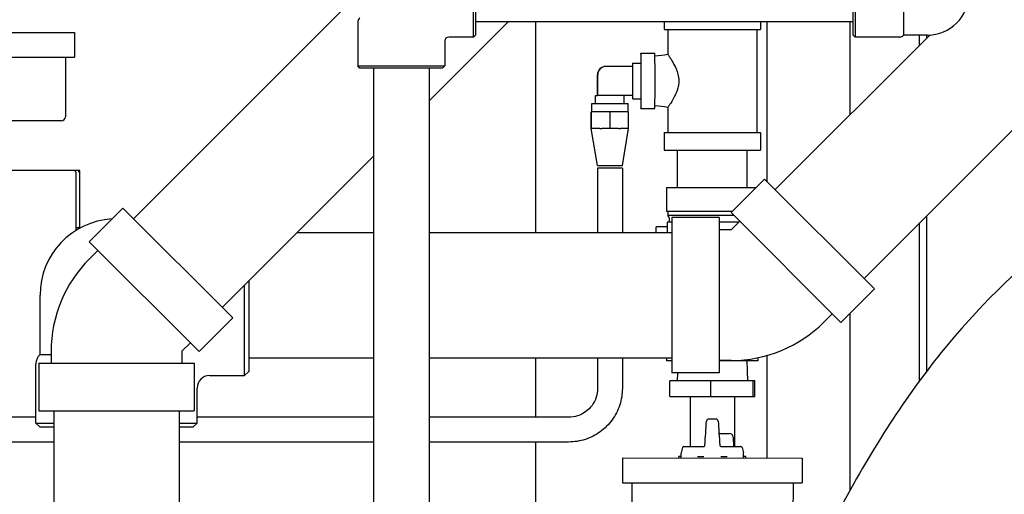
# Model space of a CAD drawing. Header units: inches. Extents: x 18 to 846, y -44 to 561.
# Tile 306 of 642: x 314 to 329, y 478 to 485. Entities that reach past the tile are written whole.
import ezdxf

# ---------------------------------------------------------------- set-up
doc = ezdxf.new("R2010")
doc.units = ezdxf.units.IN
doc.header["$LTSCALE"] = 24
doc.header["$MEASUREMENT"] = 0
doc.layers.add('Dimension (ANSI)', color=7, linetype='Continuous', lineweight=25)
doc.layers.add('Visible (ANSI)', color=7, linetype='Continuous', lineweight=30)
doc.styles.add('Note Text (ANSI)', font='tahoma.ttf')
doc.dimstyles.new('SB Fraction-16 (ANSI)', dxfattribs={"dimscale": 24, "dimtxt": 0.125, "dimasz": 0.098425, "dimexe": 0.125, "dimexo": 0.0625, "dimgap": 0.031496, "dimtad": 0, "dimtih": 1, "dimtoh": 1, "dimdec": 4, "dimrnd": 1e-08, "dimzin": 0, "dimdsep": 46, "dimlunit": 5, "dimtxsty": 'Note Text (ANSI)', "dimcen": 0.09, "dimdle": 0.393701, "dimclrd": 256, "dimclre": 256, "dimclrt": 256, "dimadec": 0, "dimazin": 3, "dimtfac": 0.96, "dimtofl": 0, "dimtmove": 0, "dimatfit": 3, "dimfxl": 1, "dimfrac": 2, "dimtolj": 1, "dimtzin": 12, "dimlwd": -1, "dimlwe": -1, "dimarcsym": 0})

# ---------------------------------------------------------------- blocks, each defined once
blk = doc.blocks.new('*D18')
at = {"layer": 'Defpoints', "color": 0, "transparency": 16777216}
for p in [(336.178, 524.056), (247.36, 404.056), (336.178, 404.056)]:
    blk.add_point(p, dxfattribs=at)
at = {"layer": 'Dimension (ANSI)', "transparency": 16777216}
for p, q in [((334.678, 524.056), (244.36, 524.056)), ((247.36, 521.694), (247.36, 466.375)), ((247.36, 406.419), (247.36, 461.738)), ((334.678, 404.056), (244.36, 404.056))]:
    blk.add_line(p, q, dxfattribs=at)
for points in [[(246.966, 521.694), (247.753, 521.694), (247.36, 524.056)], [(246.966, 406.419), (247.753, 406.419), (247.36, 404.056)]]:
    blk.add_solid(points, dxfattribs=at)
at = {"layer": 'Dimension (ANSI)', "transparency": 16777216, "insert": (244.292, 465.619), "char_height": 3, "attachment_point": 1, "style": 'Note Text (ANSI)'}
blk.add_mtext('\\A1;120', dxfattribs=at)

msp = doc.modelspace()

# ---------------------------------------------------------------- linework, layer by layer
at = {"layer": 'Visible (ANSI)'}
for p, q in [((320.64188, 484.58955), (320.64188, 485.90205)), ((320.67313, 485.8708), (320.67313, 484.6208)), ((326.38439, 484.6208), (326.38439, 485.8708)), ((326.41564, 485.90205), (326.41564, 484.58955)), ((331.23233, 485.62044), (326.54775, 480.93586)), ((327.14401, 485.54223), (327.14401, 484.6208)), ((315.49469, 481.83936), (318.92353, 485.26821)), ((318.89188, 484.8263), (318.89188, 484.15205)), ((319.96813, 483.6258), (321.16813, 484.8258)), ((320.67313, 484.8258), (326.38439, 484.8258)), ((321.57643, 484.8258), (321.57643, 481.6313)), ((323.52343, 484.8258), (323.52343, 484.70632)), ((323.52343, 484.70632), (324.98343, 484.70632)), ((323.57843, 484.70632), (323.57843, 484.32949)), ((324.92843, 484.70632), (324.92843, 483.14632)), ((324.98343, 484.8258), (324.98343, 484.70632)), ((325.07643, 484.8258), (325.07643, 482.40718)), ((326.33689, 483.41201), (326.33689, 484.8258)), ((311.88831, 484.66131), (314.60631, 484.66131)), ((314.60631, 484.66131), (314.60631, 484.28631)), ((320.64188, 484.58955), (320.26688, 484.58955)), ((320.67313, 484.6208), (320.64188, 484.58955)), ((327.5468, 484.62192), (325.20424, 482.27936)), ((326.38439, 484.6208), (326.41564, 484.58955)), ((327.08989, 484.58955), (326.41564, 484.58955)), ((327.50939, 484.6208), (327.14401, 484.6208)), ((327.38689, 484.46201), (327.38689, 484.6208)), ((327.49189, 484.6208), (327.49189, 484.56701)), ((320.20438, 484.52705), (320.20438, 484.15205)), ((311.88831, 484.28631), (314.60631, 484.28631)), ((314.46731, 484.28631), (314.46731, 483.38381)), ((323.17346, 484.34632), (323.38346, 484.34632)), ((318.89188, 484.15205), (320.20438, 484.15205)), ((318.92313, 484.1208), (318.89188, 484.15205)), ((320.17313, 484.1208), (318.92313, 484.1208)), ((319.12813, 484.1208), (319.12813, 469.2013)), ((319.96813, 484.1208), (319.96813, 469.2013)), ((320.17313, 484.1208), (320.20438, 484.15205)), ((322.64415, 484.14482), (322.64031, 484.14482)), ((323.05039, 484.14482), (322.64415, 484.14482)), ((323.04847, 484.19632), (323.17346, 484.19632)), ((323.05039, 484.05567), (323.05039, 484.14482)), ((322.51532, 483.70732), (322.51532, 484.01982)), ((322.51915, 483.70732), (322.51915, 484.01982)), ((323.05039, 483.79697), (323.05039, 484.05567)), ((323.05039, 483.70732), (323.05039, 483.79697)), ((322.48823, 483.70732), (322.51811, 483.70732)), ((322.48823, 483.58232), (322.48823, 483.70732)), ((322.51915, 483.70732), (322.51811, 483.70732)), ((323.05039, 483.70732), (322.51915, 483.70732)), ((322.92123, 483.58232), (322.92123, 483.70732)), ((323.04847, 483.65632), (323.17346, 483.65632)), ((322.42823, 483.58232), (322.98123, 483.58232)), ((322.42823, 483.45732), (322.42823, 483.58232)), ((322.98123, 483.45732), (322.98123, 483.58232)), ((323.17346, 483.50632), (323.38346, 483.50632)), ((323.57843, 483.52314), (323.57843, 483.14632)), ((322.42455, 483.45732), (322.42192, 483.45732)), ((322.42192, 483.20732), (322.42192, 483.45732)), ((322.42455, 483.20732), (322.42455, 483.45732)), ((322.70736, 483.45732), (322.42455, 483.45732)), ((322.98754, 483.45732), (322.70736, 483.45732)), ((322.70736, 483.20732), (322.70736, 483.45732)), ((322.98754, 483.20732), (322.98754, 483.45732)), ((314.40431, 483.32081), (312.09031, 483.32081)), ((322.42273, 483.20732), (322.42192, 483.20732)), ((322.42273, 483.20732), (322.42337, 483.20732)), ((322.51523, 482.64482), (322.42273, 483.20732)), ((322.42455, 483.20732), (322.42337, 483.20732)), ((322.55135, 483.20732), (322.42455, 483.20732)), ((322.55135, 483.20732), (322.58056, 483.20732)), ((322.70736, 483.20732), (322.58056, 483.20732)), ((322.83298, 483.20732), (322.70736, 483.20732)), ((322.83298, 483.20732), (322.86192, 483.20732)), ((322.98754, 483.20732), (322.86192, 483.20732)), ((322.89423, 482.64482), (322.98673, 483.20732)), ((323.52343, 483.14632), (324.98343, 483.14632)), ((323.52343, 483.14632), (323.52343, 482.87632)), ((324.98343, 483.14632), (324.98343, 482.87632)), ((316.83819, 480.49586), (319.12813, 482.7858)), ((323.52343, 482.87632), (324.98343, 482.87632)), ((323.72843, 482.31332), (323.72843, 482.87632)), ((324.77843, 482.31332), (324.77843, 482.87632)), ((322.51523, 482.64482), (322.89423, 482.64482)), ((322.89223, 482.60271), (322.51723, 482.60271)), ((322.51723, 482.60271), (322.51723, 481.6313)), ((322.89223, 482.60271), (322.89223, 481.6313)), ((314.59731, 482.57031), (311.87231, 482.57031)), ((314.64731, 482.57031), (314.59731, 482.57031)), ((314.62231, 482.54531), (314.62231, 481.65866)), ((314.68481, 482.57031), (314.64731, 482.57031)), ((314.68481, 482.57031), (314.65981, 482.54531)), ((314.68481, 481.77512), (314.68481, 482.57031)), ((323.56243, 482.31332), (323.59368, 482.31332)), ((323.56243, 482.31332), (323.56243, 481.94682)), ((323.59368, 482.31332), (324.22218, 482.31332)), ((324.22218, 482.31332), (324.28468, 482.31332)), ((324.28468, 482.31332), (324.91318, 482.31332)), ((324.53709, 481.93111), (325.04479, 482.43882)), ((324.91318, 482.31332), (324.91929, 482.31332)), ((326.7072, 480.77641), (325.04479, 482.43882)), ((314.82753, 481.49111), (315.33523, 481.99882)), ((316.99764, 480.33641), (315.33523, 481.99882)), ((323.59368, 481.94682), (323.56243, 481.94682)), ((323.58193, 481.94682), (323.58193, 481.89384)), ((323.58193, 481.89384), (324.57437, 481.89384)), ((324.22218, 481.94682), (323.59368, 481.94682)), ((323.63969, 481.8568), (323.63969, 479.5058)), ((324.35769, 481.8568), (323.63969, 481.8568)), ((324.28468, 481.94682), (324.22218, 481.94682)), ((324.55279, 481.94682), (324.28468, 481.94682)), ((324.35769, 481.8568), (324.35769, 479.5058)), ((326.1995, 480.26871), (324.53709, 481.93111)), ((327.49189, 481.88), (327.49189, 479.52405)), ((314.62231, 481.70429), (314.65981, 481.70429)), ((314.68481, 481.71872), (314.68481, 481.77512)), ((323.56993, 481.71432), (323.40193, 481.71432)), ((323.40193, 481.6313), (323.40193, 481.71432)), ((323.56993, 481.78532), (323.56993, 481.6313)), ((323.63969, 481.78532), (323.56993, 481.78532)), ((324.65363, 481.78532), (324.35769, 481.78532)), ((324.53961, 481.6713), (324.66826, 481.79995)), ((327.38689, 479.38321), (327.38689, 481.775)), ((317.97363, 481.6313), (319.12813, 481.6313)), ((319.96813, 481.6313), (323.63969, 481.6313)), ((324.53961, 481.6713), (324.35769, 481.6713)), ((316.48994, 479.82871), (314.82753, 481.49111)), ((314.83006, 481.2313), (314.9587, 481.35995)), ((317.17763, 479.46255), (317.17763, 480.8353)), ((317.24013, 480.8978), (317.24013, 479.52505)), ((314.08388, 479.78356), (314.08388, 480.6813)), ((326.1995, 480.26871), (326.7072, 480.77641)), ((325.93969, 480.27123), (326.06833, 480.39987)), ((326.33689, 477.72698), (326.33689, 480.4061)), ((316.48994, 479.82871), (316.99764, 480.33641)), ((316.23013, 479.83123), (316.35877, 479.95987)), ((314.08388, 479.78356), (314.25013, 479.78356)), ((314.25013, 479.83123), (314.25013, 479.6493)), ((316.23013, 479.83123), (316.23013, 479.6493)), ((325.07643, 479.76546), (325.07643, 478.21471)), ((314.02138, 478.7438), (314.02138, 479.6438)), ((314.06463, 479.6493), (316.41563, 479.6493)), ((314.06463, 479.6493), (314.06463, 478.9313)), ((316.41563, 479.6493), (316.41563, 478.9313)), ((317.24013, 479.7313), (319.12813, 479.7313)), ((319.96813, 479.7313), (323.63969, 479.7313)), ((321.57643, 479.7313), (321.57643, 478.83232)), ((322.51723, 479.7313), (322.51723, 479.26981)), ((322.89223, 479.7313), (322.89223, 479.26981)), ((323.56093, 479.7313), (323.56093, 479.68532)), ((323.59218, 479.68532), (323.56093, 479.68532)), ((323.63969, 479.68532), (323.59218, 479.68532)), ((324.53961, 479.6913), (324.35769, 479.6913)), ((324.91468, 479.68532), (324.35769, 479.68532)), ((324.77488, 479.68532), (324.78434, 479.38266)), ((324.94593, 479.68532), (324.91468, 479.68532)), ((324.94593, 479.68532), (324.94593, 479.73344)), ((317.24013, 479.52505), (317.17763, 479.46255)), ((324.35769, 479.5058), (323.63969, 479.5058)), ((323.72636, 479.5058), (323.72252, 479.38266)), ((316.64638, 479.46255), (317.17763, 479.46255)), ((323.61274, 479.14644), (323.61274, 479.38266)), ((324.23132, 479.38266), (323.61274, 479.38266)), ((324.872, 479.38266), (324.23132, 479.38266)), ((324.23132, 479.14644), (324.23132, 479.38266)), ((324.89411, 479.38266), (324.872, 479.38266)), ((324.872, 479.14644), (324.872, 479.38266)), ((324.89411, 479.14644), (324.89411, 479.38266)), ((316.45888, 478.7438), (316.45888, 479.27505)), ((323.61274, 479.14644), (324.23132, 479.14644)), ((323.91593, 479.14644), (323.91593, 478.39083)), ((324.23132, 479.14644), (324.872, 479.14644)), ((324.59093, 479.14644), (324.59093, 478.39083)), ((324.872, 479.14644), (324.89411, 479.14644)), ((314.06463, 478.9313), (316.41563, 478.9313)), ((314.29013, 478.9313), (314.29013, 475.8063)), ((316.19013, 478.9313), (316.19013, 475.8063)), ((314.02138, 478.83232), (299.80342, 478.83232)), ((314.02138, 478.7438), (314.29013, 478.7438)), ((314.08388, 478.6813), (314.02138, 478.7438)), ((316.19013, 478.7438), (316.45888, 478.7438)), ((316.39638, 478.6813), (316.45888, 478.7438)), ((319.12813, 478.83232), (316.45888, 478.83232)), ((322.07973, 478.83232), (319.96813, 478.83232)), ((324.21348, 478.80422), (324.19689, 478.80422)), ((324.29337, 478.80422), (324.21348, 478.80422)), ((324.30997, 478.80422), (324.29337, 478.80422)), ((314.29013, 478.6813), (314.08388, 478.6813)), ((316.39638, 478.6813), (316.19013, 478.6813)), ((324.3669, 478.58768), (324.3583, 478.58768)), ((324.3669, 478.58768), (324.51061, 478.58768)), ((314.29013, 478.45732), (299.80342, 478.45732)), ((319.12813, 478.45732), (316.19013, 478.45732)), ((322.07973, 478.45732), (319.96813, 478.45732)), ((321.57643, 478.45732), (321.57643, 477.1163)), ((324.56963, 478.53069), (324.57451, 478.39083)), ((323.78099, 478.21585), (323.78099, 478.28981)), ((323.80345, 478.37624), (323.78166, 478.29491)), ((323.82247, 478.39083), (324.12204, 478.39083)), ((324.38482, 478.39083), (324.68439, 478.39083)), ((324.70341, 478.37624), (324.7252, 478.29491)), ((324.72587, 478.21502), (324.72587, 478.28981)), ((322.89524, 478.21663), (322.89491, 477.84163)), ((322.89524, 478.21663), (325.61324, 478.21424)), ((323.78099, 478.24044), (323.74843, 478.24044)), ((323.74843, 478.21588), (323.74843, 478.24044)), ((323.98748, 478.24044), (323.98748, 478.24044)), ((324.12247, 478.23335), (324.02711, 478.23335)), ((324.03407, 478.24044), (324.03407, 478.24044)), ((324.47974, 478.23335), (324.38439, 478.23335)), ((324.47279, 478.24044), (324.47279, 478.24044)), ((324.75843, 478.24044), (324.72587, 478.24044)), ((324.75843, 478.21499), (324.75843, 478.24044)), ((325.61324, 478.21424), (325.61291, 477.83924)), ((322.89491, 477.84163), (325.61291, 477.83924)), ((323.03391, 477.84151), (323.03312, 476.93901)), ((325.47391, 477.83936), (325.47312, 476.93686))]:
    msp.add_line(p, q, dxfattribs=at)
for centre, radius, start, end in [((327.50939, 485.2458), 0.625, 270, 0), ((318.95438, 484.8263), 0.0625, 120, 180), ((320.26688, 484.52705), 0.0625, 90, 180), ((327.08989, 484.65205), 0.0625, 270, 330), ((314.40431, 483.38381), 0.063, 270, 0), ((314.59731, 482.54531), 0.025, 0, 90), ((323.47976, 481.82182), 0.125, 343.774722, 35.179745), ((315.24013, 480.6813), 1.15625, 93.379962, 180), ((326.30617, 480.99932), 2.81865, 163.774722, 163.808023), ((316.23013, 479.83123), 1.98, 135, 180), ((324.53961, 481.6713), 1.98, 270, 315), ((314.20888, 479.6438), 0.1875, 131.810315, 180), ((316.64638, 479.27505), 0.1875, 90, 180), ((324.19689, 478.77272), 0.0315, 90, 176.037228), ((324.30997, 478.77272), 0.0315, 3.962772, 90), ((324.51061, 478.52862), 0.05906, 2, 90), ((323.80067, 478.28981), 0.01969, 165, 180), ((323.82247, 478.37114), 0.01969, 90, 165), ((324.68439, 478.37114), 0.01969, 15, 90), ((324.70618, 478.28981), 0.01969, 0, 15)]:
    msp.add_arc(centre, radius, start, end, dxfattribs=at)
for centre, major_axis, ratio, start_param, end_param in [((323.17346, 483.92632), (0, 0.42), 0.00809082, 2.2690188, 7.15575916), ((323.38346, 483.92632), (0, -0.42), 0.00809082, 0, 3.14159264), ((322.64031, 484.01982), (0, 0.125), 0.99996727, 0, 1.57079633), ((322.64415, 484.01982), (0, 0.125), 0.99996727, 0, 1.57079633), ((323.04847, 483.92632), (0, 0.27), 0.00809082, 5.65527906, 6.91109156), ((323.04847, 483.92632), (0, 0.27), 0.00809082, 4.21279632, 5.21198164), ((323.04847, 483.92632), (0, -0.27), 0.00809082, 5.65843829, 6.90793233), ((314.65981, 481.71872), (0.025, 0), 0.57735027, 4.71238898, 6.28318531), ((324.19689, 478.77272), (-0.03143, 0.00211), 0.26618209, 6.28257866, 6.28528967), ((324.30997, 478.77272), (0.03143, 0.00211), 0.26618209, 6.28108095, 6.28379196)]:
    msp.add_ellipse(centre, major_axis=major_axis, ratio=ratio, start_param=start_param, end_param=end_param, dxfattribs=at)
for points in [[(323.3849, 484.3064), (323.44975, 484.31038), (323.51449, 484.31808), (323.57845, 484.32949)], [(323.57845, 483.52314), (323.51449, 483.53455), (323.44975, 483.54225), (323.3849, 483.54623)], [(323.57845, 483.52314), (323.57845, 483.52314), (323.57845, 483.52314), (323.57845, 483.52314)], [(324.14083, 478.40817), (324.14906, 478.53019), (324.15726, 478.65241), (324.16546, 478.77473)], [(324.3414, 478.77473), (324.34959, 478.65241), (324.3578, 478.53019), (324.36603, 478.40817)], [(324.3414, 478.77473), (324.34525, 478.71726), (324.3491, 478.6598), (324.35296, 478.60238)]]:
    msp.add_open_spline(points, degree=3, dxfattribs=at)
for points, knots in [([(323.57845, 484.32949), (323.57853, 484.3295), (323.57886, 484.32915), (323.58039, 484.32722), (323.58204, 484.32497), (323.58947, 484.31441), (323.59778, 484.30225), (323.62008, 484.2681), (323.63629, 484.24306), (323.67901, 484.16712), (323.70281, 484.11971), (323.73002, 484.04152), (323.73818, 484.01078), (323.74385, 483.96794), (323.74482, 483.95767), (323.74575, 483.94033), (323.74593, 483.93334), (323.74592, 483.91929), (323.74572, 483.91225), (323.74474, 483.89458), (323.74372, 483.88402), (323.73915, 483.8505), (323.73414, 483.82833), (323.71776, 483.77271), (323.70451, 483.74059), (323.6679, 483.66294), (323.64302, 483.62144), (323.60661, 483.56337), (323.59349, 483.54408), (323.58306, 483.52917), (323.58103, 483.52634), (323.57901, 483.52367), (323.57855, 483.52314), (323.57845, 483.52314)], [5.91973213, 5.91973213, 5.91973213, 5.91973213, 6.00001717, 6.00001717, 6.13499008, 6.13499008, 6.4346351, 6.4346351, 6.76352816, 6.76352816, 7.13287255, 7.13287255, 7.3487858, 7.3487858, 7.41607879, 7.41607879, 7.461335, 7.461335, 7.50688322, 7.50688322, 7.57581049, 7.57581049, 7.72761765, 7.72761765, 7.97037094, 7.97037094, 8.38024276, 8.38024276, 8.7190779, 8.7190779, 8.84214832, 8.84214832, 8.92244467, 8.92244467, 8.92244467, 8.92244467]), ([(333.05343, 482.8063), (332.49443, 482.8063), (331.93582, 482.71624), (330.80616, 482.3523), (330.23772, 482.06534), (329.06787, 481.25911), (328.47494, 480.71045), (327.37033, 479.41229), (326.85841, 478.66249), (325.99164, 477.10899), (325.62486, 476.32784), (325.29524, 475.4938)], [0, 0, 0, 0, 0.159713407, 0.159713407, 0.331843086, 0.331843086, 0.531261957, 0.531261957, 0.730680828, 0.730680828, 0.901923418, 0.901923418, 0.901923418, 0.901923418]), ([(322.51723, 479.26981), (322.51723, 479.224), (322.50997, 479.17819), (322.48166, 479.09105), (322.4606, 479.04972), (322.40675, 478.9756), (322.37395, 478.9428), (322.29982, 478.88894), (322.2585, 478.86789), (322.17136, 478.83957), (322.12555, 478.83232), (322.07973, 478.83232)], [4.71238898, 4.71238898, 4.71238898, 4.71238898, 5.02654825, 5.02654825, 5.34070751, 5.34070751, 5.65486678, 5.65486678, 5.96902604, 5.96902604, 6.28318531, 6.28318531, 6.28318531, 6.28318531]), ([(322.89223, 479.26981), (322.89223, 479.18473), (322.87876, 479.09966), (322.82617, 478.93782), (322.78707, 478.86108), (322.68705, 478.72341), (322.62614, 478.6625), (322.48847, 478.56248), (322.41173, 478.52338), (322.24989, 478.47079), (322.16482, 478.45732), (322.07973, 478.45732)], [4.71238898, 4.71238898, 4.71238898, 4.71238898, 5.02654825, 5.02654825, 5.34070751, 5.34070751, 5.65486678, 5.65486678, 5.96902604, 5.96902604, 6.28318531, 6.28318531, 6.28318531, 6.28318531]), ([(324.35296, 478.60238), (324.35307, 478.60076), (324.35345, 478.59914), (324.35466, 478.59608), (324.35553, 478.59461), (324.35768, 478.59202), (324.359, 478.59089), (324.36185, 478.58916), (324.36339, 478.58852), (324.36557, 478.58799), (324.36618, 478.58787), (324.3671, 478.58776), (324.36741, 478.58773), (324.36788, 478.5877), (324.36804, 478.58769), (324.36828, 478.58768), (324.36836, 478.58768), (324.36847, 478.58768), (324.36851, 478.58768), (324.36857, 478.58768), (324.36859, 478.58768), (324.36862, 478.58768), (324.36863, 478.58768), (324.36865, 478.58768), (324.36865, 478.58768), (324.36865, 478.58768), (324.36866, 478.58768), (324.36866, 478.58768), (324.36866, 478.58768), (324.36866, 478.58768), (324.36867, 478.58768), (324.36867, 478.58768), (324.36867, 478.58768), (324.36867, 478.58768)], [0.0000017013, 0.0000017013, 0.0000017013, 0.0000017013, 0.0123999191, 0.0123999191, 0.0250635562, 0.0250635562, 0.0380306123, 0.0380306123, 0.0504246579, 0.0504246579, 0.0551416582, 0.0551416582, 0.0575306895, 0.0575306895, 0.058729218, 0.058729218, 0.0593290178, 0.0593290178, 0.0596291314, 0.0596291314, 0.0597797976, 0.0597797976, 0.0598573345, 0.0598573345, 0.0598803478, 0.0598803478, 0.0599014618, 0.0599014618, 0.0599124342, 0.0599124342, 0.0599352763, 0.0599352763, 0.0600154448, 0.0600154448, 0.0600154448, 0.0600154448]), ([(324.12204, 478.39083), (324.12394, 478.39083), (324.1259, 478.39114), (324.12966, 478.39235), (324.13151, 478.39328), (324.13485, 478.3957), (324.13637, 478.39726), (324.13869, 478.40063), (324.13956, 478.40247), (324.14051, 478.40561), (324.14074, 478.40694), (324.14082, 478.40818)], [0, 0, 0, 0, 0.0153615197, 0.0153615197, 0.0312383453, 0.0312383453, 0.0478105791, 0.0478105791, 0.0636677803, 0.0636677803, 0.0748807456, 0.0748807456, 0.0748807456, 0.0748807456]), ([(324.36603, 478.40818), (324.36612, 478.4069), (324.36637, 478.40552), (324.36725, 478.40267), (324.36792, 478.40118), (324.36981, 478.39811), (324.37115, 478.39654), (324.37425, 478.39396), (324.37604, 478.3929), (324.37985, 478.3914), (324.38193, 478.39095), (324.38425, 478.39084), (324.38454, 478.39083), (324.38482, 478.39083)], [0, 0, 0, 0, 0.0116196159, 0.0116196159, 0.0245013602, 0.0245013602, 0.0402976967, 0.0402976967, 0.0562289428, 0.0562289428, 0.0726375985, 0.0726375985, 0.0749059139, 0.0749059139, 0.0749059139, 0.0749059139]), ([(324.54724, 478.39093), (324.54724, 478.39093), (324.54731, 478.39089), (324.54746, 478.39084), (324.54754, 478.39083), (324.54755, 478.39083)], [0.0645474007, 0.0645474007, 0.0645474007, 0.0645474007, 0.0759630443, 0.0759630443, 0.0880964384, 0.0880964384, 0.0880964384, 0.0880964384])]:
    msp.add_open_spline(points, degree=3, knots=knots, dxfattribs=at)

# ---------------------------------------------------------------- dimensions: what is measured, and where the dimension line sits
at = {"layer": 'Dimension (ANSI)'}
dim = msp.add_linear_dim(base=(247.35953, 404.0563), p1=(336.17843, 524.0563), p2=(336.17843, 404.0563), angle=90, dimstyle='SB Fraction-16 (ANSI)', override={"dimgap": 0.031496, "dimdec": 4, "dimtol": 0, "dimlim": 0, "dimtp": 0, "dimtm": 0, "dimtdec": 2, "dimatfit": 1}, dxfattribs=at)
dim.commit()
dim.dimension.update_dxf_attribs({"geometry": '*D18', "text_midpoint": (247.35953, 464.0563), "dimtype": 160})

doc.saveas('drawing.dxf')
